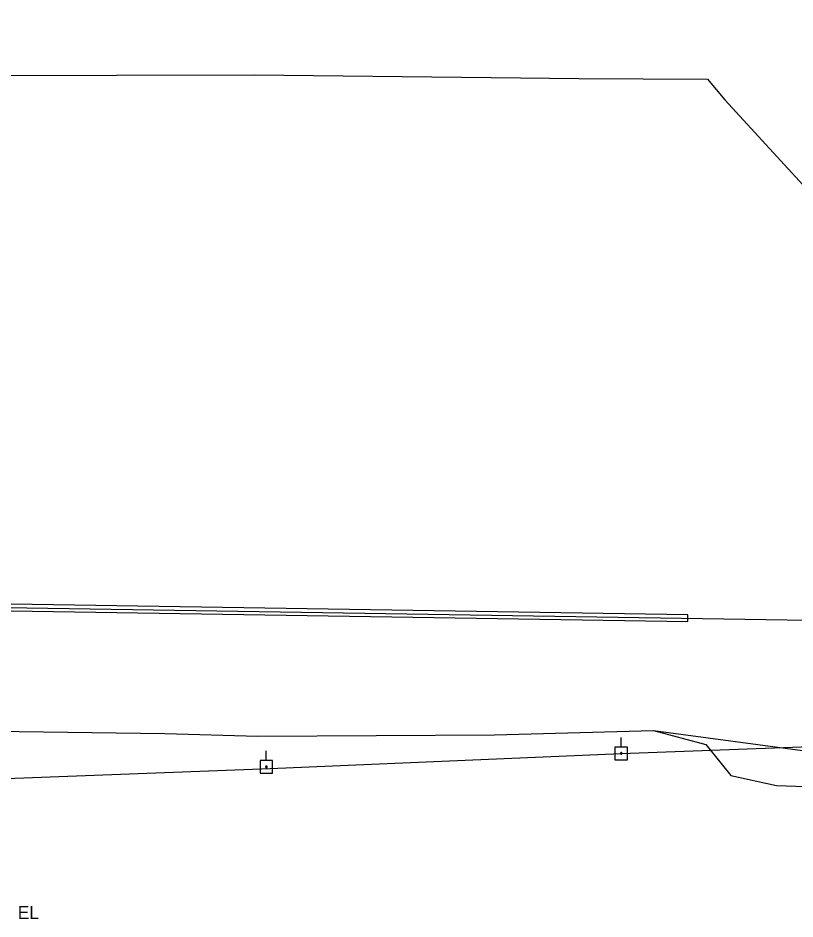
# Model space of a CAD drawing. Extents: x 596028 to 606371, y 330010 to 403088.
# Drawn here: x 603305.7 to 603535.4, y 376620.8 to 376887.3 of the extents above; entities that cross this region are included whole.
import ezdxf

# ---------------------------------------------------------------- set-up
doc = ezdxf.new("R2010")
doc.units = 0
for name, color, linetype in [('E_UTL_E', 7, 'Continuous'), ('E_UTL_EPowerPole', 7, 'Continuous'), ('E_UTL_G_UG', 7, 'Continuous'), ('E_UTL_Overhead', 7, 'Continuous'), ('E_UTL_T_UG', 7, 'Continuous'), ('E_UTL_W_UG', 7, 'Continuous')]:
    doc.layers.add(name, color=color, linetype=linetype)

msp = doc.modelspace()

# ---------------------------------------------------------------- linework, layer by layer
at = {"layer": 'E_UTL_EPowerPole'}
for points in [[(603483.98, 376671.6), (603483.98, 376674.51)], [(603485.82, 376671.6), (603482.14, 376671.6)], [(603482.14, 376671.6), (603482.14, 376667.91)], [(603485.82, 376667.91), (603485.82, 376671.6)], [(603379.08, 376667.63), (603379.08, 376670.54)], [(603482.14, 376667.91), (603485.82, 376667.91)], [(603484.25, 376669.76), (603484.25, 376669.8), (603484.23, 376669.84), (603484.21, 376669.88), (603484.18, 376669.92), (603484.15, 376669.95), (603484.11, 376669.97), (603484.07, 376669.99), (603484.02, 376669.99), (603483.98, 376669.99), (603483.93, 376669.98), (603483.89, 376669.96), (603483.85, 376669.94), (603483.82, 376669.9), (603483.8, 376669.86), (603483.78, 376669.82), (603483.77, 376669.78), (603483.77, 376669.73), (603483.78, 376669.69), (603483.8, 376669.65), (603483.82, 376669.61), (603483.85, 376669.58), (603483.89, 376669.55), (603483.93, 376669.53), (603483.98, 376669.52), (603484.02, 376669.52), (603484.07, 376669.52), (603484.11, 376669.54), (603484.15, 376669.56), (603484.18, 376669.59), (603484.21, 376669.63), (603484.23, 376669.67), (603484.25, 376669.71), (603484.25, 376669.76)], [(603380.93, 376667.63), (603377.24, 376667.63)], [(603377.24, 376667.63), (603377.24, 376663.94)], [(603379.35, 376665.79), (603379.35, 376665.83), (603379.34, 376665.88), (603379.32, 376665.92), (603379.29, 376665.95), (603379.25, 376665.98), (603379.22, 376666.01), (603379.17, 376666.02), (603379.13, 376666.03), (603379.08, 376666.03), (603379.04, 376666.01), (603379, 376666), (603378.96, 376665.97), (603378.93, 376665.94), (603378.9, 376665.9), (603378.89, 376665.86), (603378.88, 376665.81), (603378.88, 376665.77), (603378.89, 376665.72), (603378.9, 376665.68), (603378.93, 376665.64), (603378.96, 376665.61), (603379, 376665.58), (603379.04, 376665.56), (603379.08, 376665.55), (603379.13, 376665.55), (603379.17, 376665.56), (603379.22, 376665.57), (603379.25, 376665.6), (603379.29, 376665.62), (603379.32, 376665.66), (603379.34, 376665.7), (603379.35, 376665.74), (603379.35, 376665.79)], [(603380.93, 376663.94), (603380.93, 376667.63)], [(603377.24, 376663.94), (603380.93, 376663.94)]]:
    msp.add_lwpolyline(points, dxfattribs=at)
at = {"layer": 'E_UTL_G_UG'}
msp.add_lwpolyline([(603293.98, 376870.32), (603375.46, 376870.54), (603445.52, 376869.75), (603471.5, 376869.45), (603509.54, 376869.24), (603514.61, 376863.16), (603539.98, 376835.48), (603565.12, 376811.04), (603574.72, 376796.9)], dxfattribs=at)
at = {"layer": 'E_UTL_Overhead'}
msp.add_lwpolyline([(602062.17, 376753.86), (602210.14, 376749.24), (602326.52, 376742.37), (602555.59, 376726.58), (602725.85, 376710.71), (602926.61, 376694.43), (603097.25, 376656.83), (603302.19, 376662.3), (603380.19, 376665.28), (603484.01, 376669.76), (603723.81, 376678.6), (603844.12, 376694.7), (603926.75, 376705.4), (604096.46, 376729.09), (604125.7, 376732.7), (604019.36, 376849.1), (604024.4, 376887.33)], dxfattribs=at)
at = {"layer": 'E_UTL_T_UG'}
for points in [[(603493.55, 376676.56), (603509.03, 376672.42), (603516.38, 376663.25), (603529.91, 376660.31), (603552.74, 376659.53), (603630.94, 376658.36), (603710.58, 376658.69), (603781.34, 376668.39), (603850.02, 376682.52), (603931, 376693.14), (604002.52, 376704.32), (604074.6, 376716.17), (604117.57, 376728.77), (604123.98, 376732.51), (604119.45, 376733.4), (604115.9, 376744.74), (604117.65, 376809.65), (604119.45, 376814.95), (604123.58, 376816.79), (604135.34, 376817.71), (604136.47, 376870.19)], [(603298.7, 376676.31), (603349.07, 376675.69), (603376.56, 376674.86), (603446.55, 376675.23), (603493.55, 376676.56), (603540.57, 376670.21)]]:
    msp.add_lwpolyline(points, dxfattribs=at)
at = {"layer": 'E_UTL_W_UG'}
msp.add_lwpolyline([(602151.33, 376759.75), (602152.67, 376759.77), (602241.07, 376759.66), (602324.1, 376757.79), (602369.29, 376757.31), (602424.46, 376753.61), (602560.86, 376747.32), (602639.75, 376742.27), (602710.17, 376738.53), (602777.93, 376735.53), (602852.93, 376729.37), (602924.72, 376722.16), (602998.89, 376718.96), (603008.49, 376717.59), (603539.3, 376709.18), (603575.7, 376708.55), (603740.45, 376718.09), (603804.14, 376720.92)], dxfattribs=at)
msp.add_lwpolyline([(603503.74, 376710.74), (603009.68, 376718.57), (603009.65, 376716.57), (603503.71, 376708.75)], close=True, dxfattribs=at)

# ---------------------------------------------------------------- texts
at = {"layer": 'E_UTL_E'}
msp.add_text('EL', height=3.849, dxfattribs=at).set_placement((603305.6, 376620.79))
msp.add_text('EL', height=3.849, dxfattribs=at).set_placement((603305.6, 376620.79))

doc.saveas('drawing.dxf')
